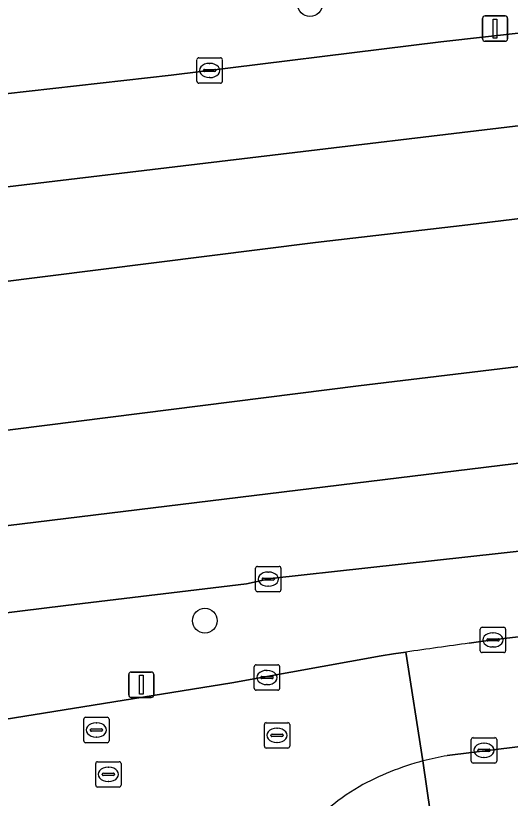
# Model space of a CAD drawing. Extents: x 161477 to 163040, y 383680 to 384871.
# Drawn here: x 161840.64 to 161860.15, y 384005.81 to 384036.66 of the extents above; entities that cross this region are included whole.
import ezdxf

# ---------------------------------------------------------------- set-up
doc = ezdxf.new("R2010")
doc.units = 0
for name, color, linetype in [('IMGEO_Berm_groen', 7, 'Continuous'), ('IMGEO_Boom', 7, 'Continuous'), ('IMGEO_Kolk', 7, 'Continuous'), ('IMGEO_Lichtmast', 7, 'Continuous'), ('IMGEO_Rijbaan_lokaal_gesloten', 7, 'Continuous'), ('IMGEO_Rijbaan_lokaal_open', 7, 'Continuous'), ('IMGEO_Rioolput', 7, 'Continuous'), ('IMGEO_Verkeersbordpaal', 7, 'Continuous'), ('IMGEO_Voetpad_open', 7, 'Continuous')]:
    doc.layers.add(name, color=color, linetype=linetype)

msp = doc.modelspace()

# ---------------------------------------------------------------- linework, layer by layer
at = {"layer": 'IMGEO_Berm_groen'}
for points in [[(161718.096, 384018.853), (161722.153, 384019.231), (161731.582, 384020.326), (161737.062, 384020.952), (161743.325, 384021.716), (161750.139, 384022.575), (161752.521, 384022.902), (161758.694, 384023.638), (161765.407, 384024.434), (161773.852, 384025.569), (161780.934, 384026.394), (161789.811, 384027.457), (161796.662, 384028.308), (161802.176, 384029.078), (161803.723, 384029.183), (161808.93, 384029.766), (161813.278, 384030.282), (161823.202, 384031.479), (161830.293, 384032.344), (161838.36, 384033.362), (161846.778, 384034.306), (161857.408, 384035.62), (161864.1, 384036.367)], [(161863.792, 384029.049), (161858.477, 384028.412), (161852.473, 384027.711), (161822.654, 384023.966), (161800.208, 384021.201), (161789.224, 384017.828)], [(161858.533, 384011.921), (161859.469, 384012.052), (161865.698, 384012.787), (161942.24, 384022.146), (161953.69, 384023.463)], [(161744.626, 384008.574), (161748.637, 384009.081), (161823.343, 384018.177), (161854.166, 384022.062), (161862.148, 384023.025)], [(161865.049, 384016.046), (161854.527, 384014.894), (161850.706, 384014.47), (161849.74, 384014.259), (161842.62, 384013.413), (161835.35, 384012.513), (161828.807, 384011.75), (161811.276, 384009.575), (161802.199, 384008.506), (161794.62, 384007.571), (161787.004, 384006.583), (161786.031, 384006.552), (161779.357, 384005.838), (161772.777, 384004.866), (161763.35, 384003.723)], [(161763.406, 384002.679), (161774.505, 384003.101), (161806.538, 384004.391), (161824.986, 384006.585), (161828.197, 384006.984), (161829.022, 384007.117), (161838.619, 384008.665), (161849.163, 384010.365), (161855.055, 384011.424), (161855.546, 384011.497), (161856.037, 384011.57)]]:
    msp.add_lwpolyline(points, dxfattribs=at)
msp.add_arc((161893.605, 383753.47), 260.82, 97.72787, 98.28158, dxfattribs=at)
at = {"layer": 'IMGEO_Boom'}
for centre in [(161852.248, 384037.112), (161848.101, 384012.808)]:
    msp.add_circle(centre, 0.489, dxfattribs=at)
at = {"layer": 'IMGEO_Kolk'}
for p, q in [((161847.865, 384034.995), (161848.717, 384034.995)), ((161847.79, 384034.069), (161847.79, 384034.921)), ((161848.278, 384034.775), (161848.303, 384034.775)), ((161848.791, 384034.921), (161848.791, 384034.069)), ((161848.049, 384034.489), (161848.049, 384034.501)), ((161848.487, 384034.452), (161848.089, 384034.452)), ((161848.092, 384034.538), (161848.49, 384034.538)), ((161848.533, 384034.501), (161848.533, 384034.489)), ((161848.301, 384034.215), (161848.276, 384034.215)), ((161848.717, 384033.995), (161847.865, 384033.995)), ((161850.177, 384014.947), (161851.029, 384014.947)), ((161850.102, 384014.021), (161850.102, 384014.873)), ((161850.59, 384014.727), (161850.615, 384014.727)), ((161851.103, 384014.873), (161851.103, 384014.021)), ((161850.361, 384014.441), (161850.361, 384014.453)), ((161850.799, 384014.404), (161850.401, 384014.404)), ((161850.404, 384014.49), (161850.802, 384014.49)), ((161850.845, 384014.453), (161850.845, 384014.441)), ((161850.613, 384014.167), (161850.588, 384014.167)), ((161851.029, 384013.947), (161850.177, 384013.947)), ((161858.968, 384011.626), (161858.968, 384012.478)), ((161859.043, 384012.552), (161859.895, 384012.552)), ((161859.969, 384012.478), (161859.969, 384011.626)), ((161859.456, 384012.332), (161859.481, 384012.332)), ((161859.227, 384012.046), (161859.227, 384012.058)), ((161859.665, 384012.009), (161859.267, 384012.009)), ((161859.27, 384012.095), (161859.668, 384012.095)), ((161859.711, 384012.058), (161859.711, 384012.046)), ((161859.895, 384011.552), (161859.043, 384011.552)), ((161859.479, 384011.772), (161859.454, 384011.772)), ((161850.052, 384010.143), (161850.052, 384010.995)), ((161850.127, 384011.069), (161850.979, 384011.069)), ((161851.053, 384010.995), (161851.053, 384010.143)), ((161850.354, 384010.612), (161850.752, 384010.612)), ((161850.54, 384010.849), (161850.565, 384010.849)), ((161850.311, 384010.563), (161850.311, 384010.575)), ((161850.749, 384010.526), (161850.351, 384010.526)), ((161850.563, 384010.289), (161850.538, 384010.289)), ((161850.795, 384010.575), (161850.795, 384010.563)), ((161850.979, 384010.069), (161850.127, 384010.069)), ((161858.689, 384008.198), (161859.541, 384008.198)), ((161858.614, 384007.272), (161858.614, 384008.124)), ((161859.102, 384007.978), (161859.127, 384007.978)), ((161859.615, 384008.124), (161859.615, 384007.272)), ((161858.873, 384007.692), (161858.873, 384007.704)), ((161859.311, 384007.655), (161858.913, 384007.655)), ((161858.916, 384007.741), (161859.314, 384007.741)), ((161859.357, 384007.704), (161859.357, 384007.692)), ((161859.125, 384007.418), (161859.1, 384007.418)), ((161859.541, 384007.198), (161858.689, 384007.198))]:
    msp.add_line(p, q, dxfattribs=at)
for points in [[(161847.865, 384034.995), (161848.717, 384034.995)], [(161847.79, 384034.069), (161847.79, 384034.921)], [(161848.791, 384034.921), (161848.791, 384034.069)], [(161848.717, 384033.995), (161847.865, 384033.995)], [(161850.177, 384014.947), (161851.029, 384014.947)], [(161850.102, 384014.021), (161850.102, 384014.873)], [(161851.103, 384014.873), (161851.103, 384014.021)], [(161851.029, 384013.947), (161850.177, 384013.947)], [(161858.968, 384011.626), (161858.968, 384012.478)], [(161859.043, 384012.552), (161859.895, 384012.552)], [(161859.969, 384012.478), (161859.969, 384011.626)], [(161859.895, 384011.552), (161859.043, 384011.552)], [(161850.052, 384010.143), (161850.052, 384010.995)], [(161850.127, 384011.069), (161850.979, 384011.069)], [(161851.053, 384010.995), (161851.053, 384010.143)], [(161850.979, 384010.069), (161850.127, 384010.069)], [(161858.689, 384008.198), (161859.541, 384008.198)], [(161858.614, 384007.272), (161858.614, 384008.124)], [(161859.615, 384008.124), (161859.615, 384007.272)], [(161859.541, 384007.198), (161858.689, 384007.198)]]:
    msp.add_lwpolyline(points, dxfattribs=at)
for centre, radius, start, end in [((161847.867, 384034.919), 0.0765, 91.552, 178.448), ((161847.867, 384034.919), 0.0765, 91.552, 178.448), ((161848.715, 384034.919), 0.0765, 1.552, 88.448), ((161848.715, 384034.919), 0.0765, 1.552, 88.448), ((161848.089, 384034.498), 0.0403, 85.8775, 175.7526), ((161848.086, 384034.488), 0.0366, 178.938, 274.7102), ((161848.49, 384034.495), 0.043, 264.8664, 352.4533), ((161848.494, 384034.5), 0.0386, 1.7309, 96.639), ((161847.867, 384034.071), 0.0765, 181.552, 268.448), ((161847.867, 384034.071), 0.0765, 181.552, 268.448), ((161848.715, 384034.071), 0.0765, 271.552, 358.448), ((161848.715, 384034.071), 0.0765, 271.552, 358.448), ((161850.179, 384014.871), 0.0765, 91.552, 178.448), ((161850.179, 384014.871), 0.0765, 91.552, 178.448), ((161851.027, 384014.871), 0.0765, 1.552, 88.448), ((161851.027, 384014.871), 0.0765, 1.552, 88.448), ((161850.401, 384014.45), 0.0403, 85.8775, 175.7526), ((161850.398, 384014.44), 0.0366, 178.938, 274.7102), ((161850.802, 384014.447), 0.043, 264.8664, 352.4533), ((161850.806, 384014.452), 0.0386, 1.7309, 96.639), ((161850.179, 384014.023), 0.0765, 181.552, 268.448), ((161850.179, 384014.023), 0.0765, 181.552, 268.448), ((161851.027, 384014.023), 0.0765, 271.552, 358.448), ((161851.027, 384014.023), 0.0765, 271.552, 358.448), ((161859.045, 384012.476), 0.0765, 91.552, 178.448), ((161859.045, 384012.476), 0.0765, 91.552, 178.448), ((161859.893, 384012.476), 0.0765, 1.552, 88.448), ((161859.893, 384012.476), 0.0765, 1.552, 88.448), ((161859.267, 384012.055), 0.0403, 85.8775, 175.7526), ((161859.264, 384012.045), 0.0366, 178.938, 274.7102), ((161859.668, 384012.052), 0.043, 264.8664, 352.4533), ((161859.672, 384012.057), 0.0386, 1.7309, 96.639), ((161859.045, 384011.628), 0.0765, 181.552, 268.448), ((161859.045, 384011.628), 0.0765, 181.552, 268.448), ((161859.893, 384011.628), 0.0765, 271.552, 358.448), ((161859.893, 384011.628), 0.0765, 271.552, 358.448), ((161850.129, 384010.993), 0.0765, 91.552, 178.448), ((161850.129, 384010.993), 0.0765, 91.552, 178.448), ((161850.977, 384010.993), 0.0765, 1.552, 88.448), ((161850.977, 384010.993), 0.0765, 1.552, 88.448), ((161850.351, 384010.572), 0.0403, 85.8775, 175.7526), ((161850.756, 384010.574), 0.0386, 1.7309, 96.639), ((161850.348, 384010.562), 0.0366, 178.938, 274.7102), ((161850.752, 384010.569), 0.043, 264.8664, 352.4533), ((161850.129, 384010.145), 0.0765, 181.552, 268.448), ((161850.129, 384010.145), 0.0765, 181.552, 268.448), ((161850.977, 384010.145), 0.0765, 271.552, 358.448), ((161850.977, 384010.145), 0.0765, 271.552, 358.448), ((161858.691, 384008.122), 0.0765, 91.552, 178.448), ((161858.691, 384008.122), 0.0765, 91.552, 178.448), ((161859.539, 384008.122), 0.0765, 1.552, 88.448), ((161859.539, 384008.122), 0.0765, 1.552, 88.448), ((161858.913, 384007.701), 0.0403, 85.8775, 175.7526), ((161858.91, 384007.691), 0.0366, 178.938, 274.7102), ((161859.314, 384007.698), 0.043, 264.8664, 352.4533), ((161859.318, 384007.703), 0.0386, 1.7309, 96.639), ((161858.691, 384007.274), 0.0765, 181.552, 268.448), ((161858.691, 384007.274), 0.0765, 181.552, 268.448), ((161859.539, 384007.274), 0.0765, 271.552, 358.448), ((161859.539, 384007.274), 0.0765, 271.552, 358.448)]:
    msp.add_arc(centre, radius, start, end, dxfattribs=at)
for centre, major_axis, ratio, start_param, end_param in [((161848.277, 384034.495), (-0.387, 0.002), 0.722429, 4.712389, 7.853982), ((161848.302, 384034.495), (-0.39, 0.002), 0.717154, 1.570796, 4.712389), ((161850.589, 384014.447), (-0.387, 0.002), 0.722429, 4.712389, 7.853982), ((161850.614, 384014.447), (-0.39, 0.002), 0.717154, 1.570796, 4.712389), ((161859.455, 384012.052), (-0.387, 0.002), 0.722429, 4.712389, 7.853982), ((161859.48, 384012.052), (-0.39, 0.002), 0.717154, 1.570796, 4.712389), ((161850.539, 384010.569), (-0.387, 0.002), 0.722429, 4.712389, 7.853982), ((161850.564, 384010.569), (-0.39, 0.002), 0.717154, 1.570796, 4.712389), ((161859.101, 384007.698), (-0.387, 0.002), 0.722429, 4.712389, 7.853982), ((161859.126, 384007.698), (-0.39, 0.002), 0.717154, 1.570796, 4.712389)]:
    msp.add_ellipse(centre, major_axis=major_axis, ratio=ratio, start_param=start_param, end_param=end_param, dxfattribs=at)
at = {"layer": 'IMGEO_Lichtmast'}
for p, q in [((161859.057, 384035.746), (161859.057, 384036.546)), ((161859.057, 384036.546), (161859.057, 384035.746)), ((161859.157, 384036.646), (161859.947, 384036.646)), ((161859.947, 384036.646), (161859.157, 384036.646)), ((161860.047, 384036.546), (161860.047, 384035.746)), ((161860.047, 384035.746), (161860.047, 384036.546)), ((161859.947, 384035.646), (161859.157, 384035.646)), ((161859.157, 384035.646), (161859.947, 384035.646))]:
    msp.add_line(p, q, dxfattribs=at)
msp.add_lwpolyline([(161859.477, 384036.521), (161859.627, 384036.521), (161859.627, 384035.771), (161859.477, 384035.771), (161859.477, 384036.521)], dxfattribs=at)
for centre, start, end in [((161859.157, 384036.546), 90, 180), ((161859.157, 384036.546), 90, 180), ((161859.947, 384036.546), 0, 90), ((161859.947, 384036.546), 360, 90), ((161859.157, 384035.746), 180, 270), ((161859.157, 384035.746), 180, 270), ((161859.947, 384035.746), 270, 0), ((161859.947, 384035.746), 270, 0)]:
    msp.add_arc(centre, 0.1, start, end, dxfattribs=at)
at = {"layer": 'IMGEO_Rijbaan_lokaal_gesloten'}
for points in [[(161705.264, 384017.609), (161695.591, 384016.774), (161695.172, 384016.745), (161694.752, 384016.717), (161694.365, 384016.691), (161694.855, 384012.926), (161696.893, 384013.027), (161706.74, 384013.577), (161721.837, 384015.377), (161753.08, 384019.028), (161795.621, 384024.429), (161827.864, 384028.429), (161871.905, 384033.68), (161895.749, 384036.581), (161917.195, 384039.231), (161945.288, 384042.532), (161960.735, 384044.482), (161993.828, 384048.483), (162005.138, 384049.833), (162024.421, 384052.135)], [(161864.1, 384036.367), (161857.408, 384035.62), (161846.778, 384034.306), (161838.36, 384033.362), (161830.293, 384032.344), (161823.202, 384031.479), (161813.278, 384030.282), (161808.93, 384029.766), (161803.723, 384029.183), (161802.176, 384029.078), (161796.662, 384028.308), (161789.811, 384027.457), (161780.934, 384026.394), (161773.852, 384025.569), (161765.407, 384024.434), (161758.694, 384023.638), (161752.521, 384022.902), (161750.139, 384022.575), (161743.325, 384021.716), (161737.062, 384020.952), (161731.582, 384020.326), (161722.153, 384019.231), (161718.096, 384018.853)], [(161871.905, 384033.68), (161827.864, 384028.429), (161795.621, 384024.429), (161753.08, 384019.028), (161721.837, 384015.377), (161706.74, 384013.577), (161696.893, 384013.027), (161694.855, 384012.926), (161695.269, 384009.746), (161701.12, 384010.023), (161710.519, 384010.823), (161724.566, 384012.374), (161779.16, 384018.826), (161800.208, 384021.201), (161822.654, 384023.966), (161852.473, 384027.711), (161858.477, 384028.412), (161863.792, 384029.049)], [(161862.148, 384023.025), (161854.166, 384022.062), (161823.343, 384018.177), (161748.637, 384009.081), (161744.626, 384008.574), (161738.86, 384007.907), (161736.335, 384007.586), (161696.412, 384002.75), (161696.191, 384002.723), (161696.51, 384000), (161696.618, 383999.076), (161717.081, 384001.544), (161768.879, 384007.897), (161825.477, 384014.75), (161917.35, 384025.954)], [(161917.35, 384025.954), (161825.477, 384014.75), (161768.879, 384007.897), (161717.081, 384001.544), (161696.618, 383999.076), (161697.015, 383995.692), (161711.954, 383997.541), (161763.35, 384003.723), (161772.777, 384004.866), (161779.357, 384005.838), (161786.031, 384006.552), (161787.004, 384006.583), (161794.62, 384007.571), (161802.199, 384008.506), (161811.276, 384009.575), (161828.807, 384011.75), (161835.35, 384012.513), (161842.62, 384013.413), (161849.74, 384014.259), (161850.706, 384014.47), (161854.527, 384014.894), (161865.049, 384016.046)], [(161953.69, 384023.463), (161942.24, 384022.146), (161865.698, 384012.787), (161859.469, 384012.052), (161858.533, 384011.921)], [(161857.664, 384007.489), (161861.392, 384007.951), (161861.422, 384007.955), (161865.32, 384008.454), (161899.904, 384012.667), (161908.859, 384013.757), (161947.609, 384018.515), (161953.587, 384019.102)], [(161856.708, 384007.28), (161856.037, 384011.57), (161855.546, 384011.497), (161855.055, 384011.424), (161849.163, 384010.365), (161838.619, 384008.665), (161831.245, 384002.923), (161834.341, 384003.058)], [(161856.037, 384011.57), (161856.708, 384007.28)]]:
    msp.add_lwpolyline(points, dxfattribs=at)
for centre, radius, start, end in [((161893.605, 383753.47), 260.82, 97.72787, 98.28158), ((161859.515, 383996.69), 10.955, 104.8471, 119.0772), ((161859.578, 383996.445), 11.208, 99.8299, 104.8339), ((161859.215, 383997.817), 9.829, 120.7414, 130.1775)]:
    msp.add_arc(centre, radius, start, end, dxfattribs=at)
at = {"layer": 'IMGEO_Rijbaan_lokaal_open'}
for points in [[(161903.088, 383999.644), (161903.019, 384000.184), (161902.681, 384002.277), (161902.247, 384005.383), (161861.932, 384000.548), (161861.338, 384005.65), (161861.675, 384005.689), (161861.537, 384006.794), (161861.392, 384007.951), (161857.664, 384007.489)], [(161856.708, 384007.28), (161857.608, 384001.02)]]:
    msp.add_lwpolyline(points, dxfattribs=at)
msp.add_arc((161859.578, 383996.445), 11.208, 99.8299, 104.8339, dxfattribs=at)
at = {"layer": 'IMGEO_Rioolput'}
for p, q in [((161843.324, 384008.075), (161843.324, 384008.927)), ((161843.399, 384009.001), (161844.251, 384009.001)), ((161843.812, 384008.781), (161843.837, 384008.781)), ((161844.325, 384008.927), (161844.325, 384008.075)), ((161850.524, 384008.789), (161851.376, 384008.789)), ((161843.583, 384008.495), (161843.583, 384008.507)), ((161844.021, 384008.458), (161843.623, 384008.458)), ((161843.626, 384008.544), (161844.024, 384008.544)), ((161844.067, 384008.507), (161844.067, 384008.495)), ((161850.449, 384007.863), (161850.449, 384008.715)), ((161850.937, 384008.569), (161850.962, 384008.569)), ((161851.45, 384008.715), (161851.45, 384007.863)), ((161843.835, 384008.221), (161843.81, 384008.221)), ((161850.708, 384008.283), (161850.708, 384008.295)), ((161851.146, 384008.246), (161850.748, 384008.246)), ((161850.751, 384008.332), (161851.149, 384008.332)), ((161851.192, 384008.295), (161851.192, 384008.283)), ((161844.251, 384008.001), (161843.399, 384008.001)), ((161850.96, 384008.009), (161850.935, 384008.009)), ((161851.376, 384007.789), (161850.524, 384007.789)), ((161843.872, 384007.251), (161844.724, 384007.251)), ((161843.797, 384006.325), (161843.797, 384007.177)), ((161844.285, 384007.031), (161844.31, 384007.031)), ((161844.798, 384007.177), (161844.798, 384006.325)), ((161844.056, 384006.745), (161844.056, 384006.757)), ((161844.494, 384006.708), (161844.096, 384006.708)), ((161844.099, 384006.794), (161844.497, 384006.794)), ((161844.54, 384006.757), (161844.54, 384006.745)), ((161844.308, 384006.471), (161844.283, 384006.471)), ((161844.724, 384006.251), (161843.872, 384006.251))]:
    msp.add_line(p, q, dxfattribs=at)
for points in [[(161843.324, 384008.075), (161843.324, 384008.927)], [(161843.399, 384009.001), (161844.251, 384009.001)], [(161844.325, 384008.927), (161844.325, 384008.075)], [(161850.524, 384008.789), (161851.376, 384008.789)], [(161850.449, 384007.863), (161850.449, 384008.715)], [(161851.45, 384008.715), (161851.45, 384007.863)], [(161844.251, 384008.001), (161843.399, 384008.001)], [(161851.376, 384007.789), (161850.524, 384007.789)], [(161843.872, 384007.251), (161844.724, 384007.251)], [(161843.797, 384006.325), (161843.797, 384007.177)], [(161844.798, 384007.177), (161844.798, 384006.325)], [(161844.724, 384006.251), (161843.872, 384006.251)]]:
    msp.add_lwpolyline(points, dxfattribs=at)
for centre, radius, start, end in [((161843.401, 384008.925), 0.0765, 91.552, 178.448), ((161843.401, 384008.925), 0.0765, 91.552, 178.448), ((161844.249, 384008.925), 0.0765, 1.552, 88.448), ((161844.249, 384008.925), 0.0765, 1.552, 88.448), ((161850.526, 384008.713), 0.0765, 91.552, 178.448), ((161850.526, 384008.713), 0.0765, 91.552, 178.448), ((161851.374, 384008.713), 0.0765, 1.552, 88.448), ((161851.374, 384008.713), 0.0765, 1.552, 88.448), ((161843.623, 384008.504), 0.0403, 85.8775, 175.7526), ((161843.62, 384008.494), 0.0366, 178.938, 274.7102), ((161844.024, 384008.501), 0.043, 264.8664, 352.4533), ((161844.028, 384008.506), 0.0386, 1.7309, 96.639), ((161850.748, 384008.292), 0.0403, 85.8775, 175.7526), ((161850.745, 384008.282), 0.0366, 178.938, 274.7102), ((161851.149, 384008.289), 0.043, 264.8664, 352.4533), ((161851.153, 384008.294), 0.0386, 1.7309, 96.639), ((161843.401, 384008.077), 0.0765, 181.552, 268.448), ((161843.401, 384008.077), 0.0765, 181.552, 268.448), ((161844.249, 384008.077), 0.0765, 271.552, 358.448), ((161844.249, 384008.077), 0.0765, 271.552, 358.448), ((161850.526, 384007.865), 0.0765, 181.552, 268.448), ((161850.526, 384007.865), 0.0765, 181.552, 268.448), ((161851.374, 384007.865), 0.0765, 271.552, 358.448), ((161851.374, 384007.865), 0.0765, 271.552, 358.448), ((161843.874, 384007.175), 0.0765, 91.552, 178.448), ((161843.874, 384007.175), 0.0765, 91.552, 178.448), ((161844.722, 384007.175), 0.0765, 1.552, 88.448), ((161844.722, 384007.175), 0.0765, 1.552, 88.448), ((161844.096, 384006.754), 0.0403, 85.8775, 175.7526), ((161844.093, 384006.744), 0.0366, 178.938, 274.7102), ((161844.497, 384006.751), 0.043, 264.8664, 352.4533), ((161844.501, 384006.756), 0.0386, 1.7309, 96.639), ((161843.874, 384006.327), 0.0765, 181.552, 268.448), ((161843.874, 384006.327), 0.0765, 181.552, 268.448), ((161844.722, 384006.327), 0.0765, 271.552, 358.448), ((161844.722, 384006.327), 0.0765, 271.552, 358.448)]:
    msp.add_arc(centre, radius, start, end, dxfattribs=at)
for centre, major_axis, ratio, start_param, end_param in [((161843.811, 384008.501), (-0.387, 0.002), 0.722429, 4.712389, 7.853982), ((161843.836, 384008.501), (-0.39, 0.002), 0.717154, 1.570796, 4.712389), ((161850.936, 384008.289), (-0.387, 0.002), 0.722429, 4.712389, 7.853982), ((161850.961, 384008.289), (-0.39, 0.002), 0.717154, 1.570796, 4.712389), ((161844.284, 384006.751), (-0.387, 0.002), 0.722429, 4.712389, 7.853982), ((161844.309, 384006.751), (-0.39, 0.002), 0.717154, 1.570796, 4.712389)]:
    msp.add_ellipse(centre, major_axis=major_axis, ratio=ratio, start_param=start_param, end_param=end_param, dxfattribs=at)
at = {"layer": 'IMGEO_Verkeersbordpaal'}
for p, q in [((161845.099, 384009.883), (161845.099, 384010.683)), ((161845.099, 384010.683), (161845.099, 384009.883)), ((161845.199, 384010.783), (161845.989, 384010.783)), ((161845.989, 384010.783), (161845.199, 384010.783)), ((161846.089, 384010.683), (161846.089, 384009.883)), ((161846.089, 384009.883), (161846.089, 384010.683)), ((161845.989, 384009.783), (161845.199, 384009.783)), ((161845.199, 384009.783), (161845.989, 384009.783))]:
    msp.add_line(p, q, dxfattribs=at)
msp.add_lwpolyline([(161845.519, 384010.658), (161845.669, 384010.658), (161845.669, 384009.908), (161845.519, 384009.908), (161845.519, 384010.658)], dxfattribs=at)
for centre, start, end in [((161845.199, 384010.683), 90, 180), ((161845.199, 384010.683), 90, 180), ((161845.989, 384010.683), 0, 90), ((161845.989, 384010.683), 360, 90), ((161845.199, 384009.883), 180, 270), ((161845.199, 384009.883), 180, 270), ((161845.989, 384009.883), 270, 0), ((161845.989, 384009.883), 270, 0)]:
    msp.add_arc(centre, 0.1, start, end, dxfattribs=at)
at = {"layer": 'IMGEO_Voetpad_open'}
msp.add_lwpolyline([(161857.608, 384001.02), (161856.708, 384007.28)], dxfattribs=at)
for centre, radius, start, end in [((161859.515, 383996.69), 10.955, 104.8471, 119.0772), ((161859.215, 383997.817), 9.829, 120.7414, 130.1775)]:
    msp.add_arc(centre, radius, start, end, dxfattribs=at)

doc.saveas('drawing.dxf')
